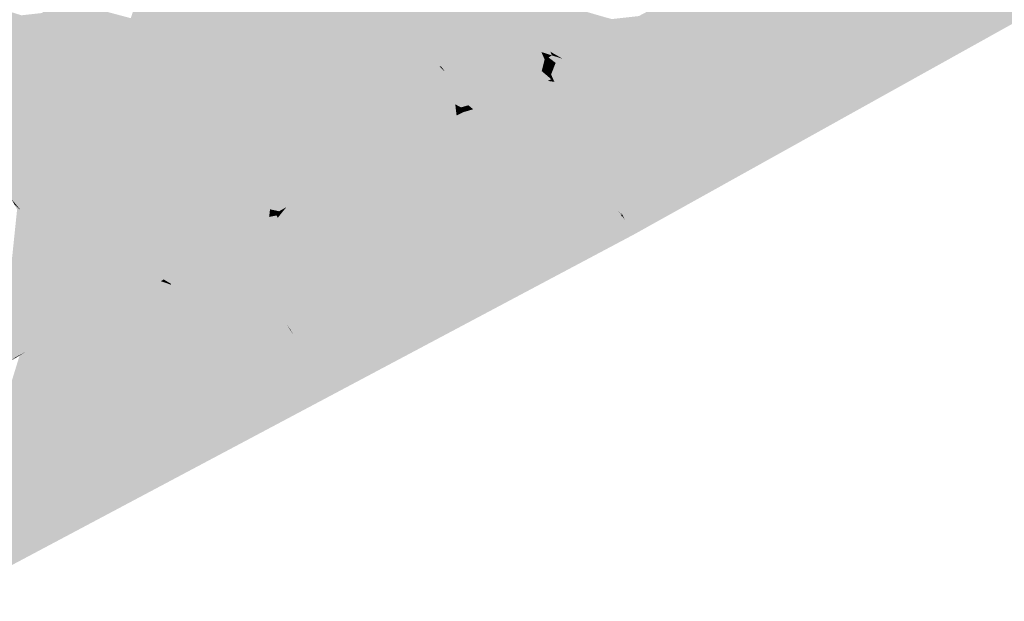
# Model space of a CAD drawing. Header units: metres. Extents: x 164696 to 183842, y 382615 to 387356.
# Tile 1021 of 1056: x 182777.01 to 182780.57, y 386675.42 to 386677.52. Entities that reach past the tile are written whole.
import ezdxf

# ---------------------------------------------------------------- set-up
doc = ezdxf.new("R2010")
doc.units = ezdxf.units.M
doc.layers.add('C3D-SURFACE_TINSURFACE', color=7, linetype='Continuous')

msp = doc.modelspace()

# ---------------------------------------------------------------- linework, layer by layer
at = {"layer": 'C3D-SURFACE_TINSURFACE', "color": 11, "linetype": 'Continuous', "lineweight": -3, "true_color": 0xff8585}
for points in [[(182779.2269, 386676.7462), (182784.8788, 386679.8926), (182784.7057, 386679.8008)], [(182779.2269, 386676.7462), (182784.7057, 386679.8008), (182781.6269, 386678.103)], [(182779.2269, 386676.7462), (182781.6269, 386678.103), (182781.0297, 386677.7963)], [(182777.5174, 386677.3377), (182778.2668, 386677.7814), (182778.0895, 386677.8214)], [(182777.5174, 386677.3377), (182778.0895, 386677.8214), (182777.5993, 386677.5949)], [(182779.2269, 386676.7462), (182781.0297, 386677.7963), (182779.8383, 386677.1954)], [(182778.2884, 386677.7488), (182778.2668, 386677.7814), (182777.5174, 386677.3377)], [(182777.4246, 386677.5003), (182777.4765, 386677.7306), (182777.4079, 386677.5296)], [(182777.4246, 386677.5003), (182777.482, 386677.6819), (182777.4765, 386677.7306)], [(182778.2884, 386677.7488), (182777.5174, 386677.3377), (182777.5329, 386677.3029)], [(182778.31, 386677.7162), (182778.2884, 386677.7488), (182777.5329, 386677.3029)], [(182778.7536, 386677.7335), (182778.4042, 386677.5698), (182778.4253, 386677.5217)], [(182778.7743, 386677.6955), (182778.7536, 386677.7335), (182778.4253, 386677.5217)], [(182778.31, 386677.7162), (182777.5329, 386677.3029), (182777.5547, 386677.2571)], [(182778.31, 386677.7162), (182777.5547, 386677.2571), (182777.5765, 386677.2112)], [(182778.31, 386677.7162), (182777.5765, 386677.2112), (182778.4042, 386677.5698)], [(182778.7743, 386677.6955), (182778.4253, 386677.5217), (182778.7852, 386677.662)], [(182779.2269, 386676.7462), (182779.5711, 386677.7139), (182779.544, 386677.6984)], [(182779.2269, 386676.7462), (182779.7907, 386677.6966), (182779.5711, 386677.7139)], [(182779.2269, 386676.7462), (182779.544, 386677.6984), (182779.517, 386677.6829)], [(182779.2269, 386676.7462), (182779.8383, 386677.1954), (182779.7907, 386677.6966)], [(182777.4246, 386677.5003), (182777.4901, 386677.6677), (182777.482, 386677.6819)], [(182777.4246, 386677.5003), (182777.4431, 386677.4678), (182777.4901, 386677.6677)], [(182777.4431, 386677.4678), (182777.5166, 386677.6624), (182777.5085, 386677.6766)], [(182777.4431, 386677.4678), (182777.5085, 386677.6766), (182777.4901, 386677.6677)], [(182777.4431, 386677.4678), (182777.4617, 386677.4353), (182777.5166, 386677.6624)], [(182777.4617, 386677.4353), (182777.5269, 386677.6451), (182777.5166, 386677.6624)], [(182777.4617, 386677.4353), (182777.5525, 386677.6367), (182777.5433, 386677.653)], [(182777.4617, 386677.4353), (182777.5433, 386677.653), (182777.5269, 386677.6451)], [(182778.4253, 386677.5217), (182778.4395, 386677.49), (182778.7852, 386677.662)], [(182778.801, 386677.6269), (182778.7852, 386677.662), (182778.4395, 386677.49)], [(182779.2269, 386676.7462), (182779.517, 386677.6829), (182779.49, 386677.6674)], [(182779.2269, 386676.7462), (182779.49, 386677.6674), (182779.4629, 386677.6519)], [(182779.2269, 386676.7462), (182779.4629, 386677.6519), (182779.4359, 386677.6364)], [(182777.4617, 386677.4353), (182777.4803, 386677.4028), (182777.5525, 386677.6367)], [(182777.4803, 386677.4028), (182777.56, 386677.6204), (182777.5525, 386677.6367)], [(182777.4803, 386677.4028), (182777.5703, 386677.6026), (182777.56, 386677.6204)], [(182778.801, 386677.6269), (182778.4395, 386677.49), (182778.4537, 386677.4584)], [(182778.801, 386677.6269), (182778.4537, 386677.4584), (182778.4835, 386677.4136)], [(182778.8168, 386677.5917), (182778.801, 386677.6269), (182778.4835, 386677.4136)], [(182778.801, 386677.6269), (182778.8168, 386677.5917), (182779.0391, 386677.5121)], [(182778.801, 386677.6269), (182779.0391, 386677.5121), (182779.0344, 386677.5226)], [(182778.801, 386677.6269), (182779.0344, 386677.5226), (182779.1415, 386677.5225)], [(182778.801, 386677.6269), (182779.1415, 386677.5225), (182779.1226, 386677.5333)], [(182779.4089, 386677.6209), (182779.3314, 386677.4006), (182779.1826, 386676.825)], [(182779.4089, 386677.6209), (182779.1826, 386676.825), (182779.1964, 386676.7987)], [(182779.4359, 386677.6364), (182779.4089, 386677.6209), (182779.1964, 386676.7987)], [(182779.2269, 386676.7462), (182779.4359, 386677.6364), (182779.1964, 386676.7987)], [(182779.4089, 386677.6209), (182779.3954, 386677.6132), (182779.3314, 386677.4006)], [(182777.4431, 386677.4678), (182777.0849, 386677.5822), (182777.0667, 386677.5716)], [(182777.4246, 386677.5003), (182777.1212, 386677.6033), (182777.0849, 386677.5822)], [(182777.4431, 386677.4678), (182777.4246, 386677.5003), (182777.0849, 386677.5822)], [(182777.4246, 386677.5003), (182777.2636, 386677.5681), (182777.1212, 386677.6033)], [(182777.4803, 386677.4028), (182777.4988, 386677.3702), (182777.5703, 386677.6026)], [(182777.4988, 386677.3702), (182777.5805, 386677.5847), (182777.5703, 386677.6026)], [(182777.4988, 386677.3702), (182777.5174, 386677.3377), (182777.5805, 386677.5847)], [(182777.5174, 386677.3377), (182777.5993, 386677.5949), (182777.5805, 386677.5847)], [(182778.8168, 386677.5917), (182778.4835, 386677.4136), (182778.8325, 386677.5566)], [(182778.8168, 386677.5917), (182778.8325, 386677.5566), (182778.9835, 386677.5172)], [(182778.8168, 386677.5917), (182778.9835, 386677.5172), (182779.0391, 386677.5121)], [(182777.4431, 386677.4678), (182777.0667, 386677.5716), (182777.088, 386677.5518)], [(182777.4617, 386677.4353), (182777.4431, 386677.4678), (182777.088, 386677.5518)], [(182777.4617, 386677.4353), (182777.088, 386677.5518), (182777.0899, 386677.5485)], [(182777.4617, 386677.4353), (182777.0899, 386677.5485), (182777.1728, 386677.5026)], [(182777.4246, 386677.5003), (182777.4079, 386677.5296), (182777.2636, 386677.5681)], [(182778.4042, 386677.5698), (182777.5765, 386677.2112), (182777.5983, 386677.1653)], [(182778.4042, 386677.5698), (182777.5983, 386677.1653), (182778.0111, 386677.0266)], [(182778.4042, 386677.5698), (182778.0111, 386677.0266), (182778.242, 386677.1178)], [(182778.4042, 386677.5698), (182778.242, 386677.1178), (182778.2205, 386676.9855)], [(182778.4042, 386677.5698), (182778.2205, 386676.9855), (182778.2531, 386677.0039)], [(182778.4253, 386677.5217), (182778.4042, 386677.5698), (182778.2531, 386677.0039)], [(182778.8325, 386677.5566), (182778.4835, 386677.4136), (182778.5306, 386677.3543)], [(182778.8325, 386677.5566), (182778.5306, 386677.3543), (182778.6179, 386677.3901)], [(182778.8483, 386677.5214), (182778.8325, 386677.5566), (182778.6179, 386677.3901)], [(182778.8325, 386677.5566), (182778.8483, 386677.5214), (182778.9722, 386677.4892)], [(182778.8325, 386677.5566), (182778.9722, 386677.4892), (182778.9644, 386677.5067)], [(182778.8325, 386677.5566), (182778.9644, 386677.5067), (182778.9835, 386677.5172)], [(182778.4253, 386677.5217), (182778.2531, 386677.0039), (182778.4395, 386677.49)], [(182778.8483, 386677.5214), (182778.6179, 386677.3901), (182778.6218, 386677.3813)], [(182778.8483, 386677.5214), (182778.6218, 386677.3813), (182778.7023, 386677.4113)], [(182778.8483, 386677.5214), (182778.7023, 386677.4113), (182778.8582, 386677.488)], [(182778.8483, 386677.5214), (182778.8582, 386677.488), (182778.9051, 386677.4728)], [(182778.8483, 386677.5214), (182778.9051, 386677.4728), (182778.947, 386677.4743)], [(182778.8483, 386677.5214), (182778.947, 386677.4743), (182778.9318, 386677.4917)], [(182778.8483, 386677.5214), (182778.9318, 386677.4917), (182778.9722, 386677.4892)], [(182777.4803, 386677.4028), (182777.1794, 386677.491), (182776.95, 386677.3625)], [(182777.4803, 386677.4028), (182777.4617, 386677.4353), (182777.1728, 386677.5026)], [(182777.4803, 386677.4028), (182777.1728, 386677.5026), (182777.1794, 386677.491)], [(182778.3183, 386677.0406), (182778.4395, 386677.49), (182778.2531, 386677.0039)], [(182778.3183, 386677.0406), (182778.4537, 386677.4584), (182778.4395, 386677.49)], [(182778.7797, 386677.2753), (182778.8582, 386677.488), (182778.7023, 386677.4113)], [(182778.7797, 386677.2753), (182778.8699, 386677.461), (182778.8582, 386677.488)], [(182778.8582, 386677.488), (182778.8699, 386677.461), (182778.9452, 386677.4367)], [(182778.8582, 386677.488), (182778.9452, 386677.4367), (182778.9394, 386677.4502)], [(182778.8582, 386677.488), (182778.9394, 386677.4502), (182778.9051, 386677.4728)], [(182778.3183, 386677.0406), (182778.3834, 386677.0773), (182778.4537, 386677.4584)], [(182778.3834, 386677.0773), (182778.4835, 386677.4136), (182778.4537, 386677.4584)], [(182778.7797, 386677.2753), (182778.8461, 386677.3131), (182778.8699, 386677.461)], [(182778.8461, 386677.3131), (182778.8816, 386677.434), (182778.8699, 386677.461)], [(182778.8699, 386677.461), (182778.8816, 386677.434), (182778.9385, 386677.4158)], [(182778.8699, 386677.461), (182778.9385, 386677.4158), (182778.9326, 386677.4293)], [(182778.8699, 386677.461), (182778.9326, 386677.4293), (182778.9452, 386677.4367)], [(182777.4803, 386677.4028), (182776.8628, 386677.114), (182776.8795, 386677.0759)], [(182777.4803, 386677.4028), (182776.95, 386677.3625), (182776.8628, 386677.114)], [(182777.4988, 386677.3702), (182777.4803, 386677.4028), (182776.8795, 386677.0759)], [(182778.3834, 386677.0773), (182778.5016, 386677.3771), (182778.4835, 386677.4136)], [(182778.4835, 386677.4136), (182778.5016, 386677.3771), (182778.524, 386677.3559)], [(182778.4835, 386677.4136), (182778.524, 386677.3559), (182778.5306, 386677.3543)], [(182778.7797, 386677.2753), (182778.7023, 386677.4113), (182778.6047, 386677.3198)], [(182778.8461, 386677.3131), (182778.8934, 386677.407), (182778.8816, 386677.434)], [(182778.8461, 386677.3131), (182778.8946, 386677.3381), (182778.8934, 386677.407)], [(182778.8816, 386677.434), (182778.8934, 386677.407), (182778.9318, 386677.3949)], [(182778.8816, 386677.434), (182778.9318, 386677.3949), (182778.9259, 386677.4083)], [(182778.8816, 386677.434), (182778.9259, 386677.4083), (182778.9385, 386677.4158)], [(182778.8946, 386677.3381), (182778.9051, 386677.3801), (182778.8934, 386677.407)], [(182778.8934, 386677.407), (182778.9051, 386677.3801), (182778.925, 386677.3739)], [(182778.8934, 386677.407), (182778.925, 386677.3739), (182778.9192, 386677.3874)], [(182778.8934, 386677.407), (182778.9192, 386677.3874), (182778.9318, 386677.3949)], [(182777.4988, 386677.3702), (182776.8795, 386677.0759), (182776.8924, 386677.0466)], [(182777.5174, 386677.3377), (182777.4988, 386677.3702), (182776.8924, 386677.0466)], [(182778.3834, 386677.0773), (182778.4117, 386677.0899), (182778.5016, 386677.3771)], [(182778.4117, 386677.0899), (182778.4367, 386677.1024), (182778.5016, 386677.3771)], [(182778.4367, 386677.1024), (182778.4617, 386677.1148), (182778.5016, 386677.3771)], [(182778.4617, 386677.1148), (182778.4867, 386677.1273), (182778.5016, 386677.3771)], [(182778.4867, 386677.1273), (182778.524, 386677.3559), (182778.5016, 386677.3771)], [(182778.8946, 386677.3381), (182778.9168, 386677.3531), (182778.9051, 386677.3801)], [(182778.9198, 386677.353), (182778.9051, 386677.3801), (182778.9168, 386677.3531)], [(182778.9198, 386677.353), (182778.925, 386677.3739), (182778.9051, 386677.3801)], [(182778.9198, 386677.353), (182778.9324, 386677.3604), (182778.925, 386677.3739)], [(182777.5329, 386677.3029), (182777.5174, 386677.3377), (182776.8924, 386677.0466)], [(182778.4867, 386677.1273), (182778.5314, 386677.2828), (182778.524, 386677.3559)], [(182778.8461, 386677.3131), (182778.9289, 386677.3089), (182778.8946, 386677.3381)], [(182778.8946, 386677.3381), (182778.9227, 386677.3396), (182778.9168, 386677.3531)], [(182778.8946, 386677.3381), (182778.9201, 386677.3291), (182778.9227, 386677.3396)], [(182778.8946, 386677.3381), (182778.9289, 386677.3089), (182778.9201, 386677.3291)], [(182778.9198, 386677.353), (182778.9168, 386677.3531), (182778.9227, 386677.3396)], [(182778.9198, 386677.353), (182778.9242, 386677.3395), (182778.9324, 386677.3604)], [(182778.9198, 386677.353), (182778.9227, 386677.3396), (182778.9242, 386677.3395)], [(182777.5329, 386677.3029), (182776.8924, 386677.0466), (182776.9053, 386677.0174)], [(182777.5329, 386677.3029), (182776.9053, 386677.0174), (182776.9181, 386676.9881)], [(182777.5547, 386677.2571), (182777.5329, 386677.3029), (182776.9181, 386676.9881)], [(182778.7797, 386677.2753), (182778.6047, 386677.3198), (182778.6298, 386677.2861)], [(182778.7797, 386677.2753), (182778.9537, 386677.2414), (182778.8461, 386677.3131)], [(182778.8461, 386677.3131), (182778.9168, 386677.3026), (182778.9289, 386677.3089)], [(182778.8461, 386677.3131), (182778.9537, 386677.2414), (182778.9168, 386677.3026)], [(182778.4867, 386677.1273), (182778.5117, 386677.1398), (182778.5377, 386677.2859)], [(182778.4867, 386677.1273), (182778.5377, 386677.2859), (182778.5314, 386677.2828)], [(182778.5117, 386677.1398), (182778.5443, 386677.1991), (182778.5377, 386677.2859)], [(182778.7132, 386677.2376), (182778.6298, 386677.2861), (182778.6791, 386677.2428)], [(182778.7797, 386677.2753), (182778.6298, 386677.2861), (182778.7132, 386677.2376)], [(182778.7797, 386677.2753), (182778.7132, 386677.2376), (182778.8514, 386677.2275)], [(182778.7797, 386677.2753), (182778.8514, 386677.2275), (182778.9371, 386677.2319)], [(182778.7797, 386677.2753), (182778.9371, 386677.2319), (182778.9537, 386677.2414)], [(182777.5547, 386677.2571), (182776.9181, 386676.9881), (182776.931, 386676.9588)], [(182777.5547, 386677.2571), (182776.931, 386676.9588), (182776.9576, 386676.9102)], [(182777.5765, 386677.2112), (182777.5547, 386677.2571), (182776.9576, 386676.9102)], [(182778.6467, 386677.1999), (182778.6791, 386677.2428), (182778.6293, 386677.2145)], [(182778.6467, 386677.1999), (182778.7132, 386677.2376), (182778.6791, 386677.2428)], [(182778.6467, 386677.1999), (182778.884, 386677.1701), (182778.7132, 386677.2376)], [(182778.7132, 386677.2376), (182778.884, 386677.1701), (182778.8514, 386677.2275)], [(182777.5765, 386677.2112), (182776.9576, 386676.9102), (182776.9772, 386676.8737)], [(182777.5765, 386677.2112), (182776.9772, 386676.8737), (182777.0106, 386676.8337)], [(182777.5765, 386677.2112), (182777.0106, 386676.8337), (182777.0973, 386676.8355)], [(182777.5765, 386677.2112), (182777.0973, 386676.8355), (182777.1133, 386676.8402)], [(182777.5765, 386677.2112), (182777.1133, 386676.8402), (182777.5983, 386677.1653)], [(182778.5117, 386677.1398), (182778.5367, 386677.1522), (182778.5568, 386677.2053)], [(182778.5117, 386677.1398), (182778.5568, 386677.2053), (182778.5443, 386677.1991)], [(182778.5367, 386677.1522), (182778.5617, 386677.1647), (182778.5693, 386677.2115)], [(182778.5367, 386677.1522), (182778.5693, 386677.2115), (182778.5568, 386677.2053)], [(182778.5617, 386677.1647), (182778.5867, 386677.1772), (182778.5818, 386677.2178)], [(182778.5617, 386677.1647), (182778.5818, 386677.2178), (182778.5693, 386677.2115)], [(182778.5867, 386677.1772), (182778.603, 386677.2068), (182778.5818, 386677.2178)], [(182778.5867, 386677.1772), (182778.6116, 386677.1896), (182778.603, 386677.2068)], [(182778.5867, 386677.1772), (182778.6467, 386677.1999), (182778.6116, 386677.1896)], [(182778.5867, 386677.1772), (182778.7271, 386677.1566), (182778.6467, 386677.1999)], [(182778.6116, 386677.1896), (182778.6293, 386677.2145), (182778.603, 386677.2068)], [(182778.6116, 386677.1896), (182778.6467, 386677.1999), (182778.6293, 386677.2145)], [(182778.6467, 386677.1999), (182778.8508, 386677.1512), (182778.884, 386677.1701)], [(182778.6467, 386677.1999), (182778.8591, 386677.135), (182778.8508, 386677.1512)], [(182778.6467, 386677.1999), (182778.757, 386677.1593), (182778.8591, 386677.135)], [(182778.6467, 386677.1999), (182778.7039, 386677.1756), (182778.757, 386677.1593)], [(182778.6467, 386677.1999), (182778.7271, 386677.1566), (182778.7039, 386677.1756)], [(182777.5983, 386677.1653), (182777.1133, 386676.8402), (182777.1393, 386676.8496)], [(182777.5983, 386677.1653), (182777.1393, 386676.8496), (182777.6156, 386677.1288)], [(182777.5983, 386677.1653), (182777.6156, 386677.1288), (182777.9733, 386677.0278)], [(182777.5983, 386677.1653), (182777.9733, 386677.0278), (182778.0111, 386677.0266)], [(182778.5367, 386677.1522), (182778.7744, 386677.0806), (182778.5617, 386677.1647)], [(182778.5617, 386677.1647), (182778.79, 386677.0884), (182778.5867, 386677.1772)], [(182778.5617, 386677.1647), (182778.7744, 386677.0806), (182778.79, 386677.0884)], [(182778.5867, 386677.1772), (182778.79, 386677.0884), (182778.7271, 386677.1566)], [(182777.6156, 386677.1288), (182777.1393, 386676.8496), (182777.1902, 386676.8711)], [(182777.6156, 386677.1288), (182777.1902, 386676.8711), (182777.6287, 386677.1031)], [(182777.6156, 386677.1288), (182777.6287, 386677.1031), (182777.8259, 386677.0455)], [(182777.6156, 386677.1288), (182777.8259, 386677.0455), (182777.8851, 386677.0392)], [(182777.6156, 386677.1288), (182777.8851, 386677.0392), (182777.9733, 386677.0278)], [(182778.4617, 386677.1148), (182778.8293, 386676.9799), (182778.4867, 386677.1273)], [(182778.4867, 386677.1273), (182778.7033, 386677.0638), (182778.5117, 386677.1398)], [(182778.4867, 386677.1273), (182778.6858, 386677.055), (182778.7033, 386677.0638)], [(182778.4867, 386677.1273), (182778.8293, 386676.9799), (182778.6858, 386677.055)], [(182778.5117, 386677.1398), (182778.7208, 386677.0725), (182778.5367, 386677.1522)], [(182778.5117, 386677.1398), (182778.7033, 386677.0638), (182778.7208, 386677.0725)], [(182778.5367, 386677.1522), (182778.7588, 386677.0728), (182778.7744, 386677.0806)], [(182778.5367, 386677.1522), (182778.7208, 386677.0725), (182778.7588, 386677.0728)], [(182777.6287, 386677.1031), (182777.1902, 386676.8711), (182777.3429, 386676.9355)], [(182777.6287, 386677.1031), (182777.3429, 386676.9355), (182777.6418, 386677.0773)], [(182777.6287, 386677.1031), (182777.6418, 386677.0773), (182777.7229, 386677.0536)], [(182777.6287, 386677.1031), (182777.7229, 386677.0536), (182777.8161, 386677.04)], [(182777.6287, 386677.1031), (182777.8161, 386677.04), (182777.8259, 386677.0455)], [(182778.3183, 386677.0406), (182778.4117, 386677.0899), (182778.3834, 386677.0773)], [(182778.3183, 386677.0406), (182778.7919, 386676.9612), (182778.4117, 386677.0899)], [(182778.4117, 386677.0899), (182778.8043, 386676.9674), (182778.4367, 386677.1024)], [(182778.4117, 386677.0899), (182778.7919, 386676.9612), (182778.8043, 386676.9674)], [(182778.4367, 386677.1024), (182778.8168, 386676.9737), (182778.4617, 386677.1148)], [(182778.4367, 386677.1024), (182778.8043, 386676.9674), (182778.8168, 386676.9737)], [(182778.4617, 386677.1148), (182778.8168, 386676.9737), (182778.8293, 386676.9799)], [(182777.6418, 386677.0773), (182777.3429, 386676.9355), (182777.6451, 386677.0709)], [(182777.6418, 386677.0773), (182777.6451, 386677.0709), (182777.7185, 386677.0511)], [(182777.6418, 386677.0773), (182777.7185, 386677.0511), (182777.7229, 386677.0536)], [(182778.3183, 386677.0406), (182778.2531, 386677.0039), (182778.1902, 386676.7942)], [(182778.3183, 386677.0406), (182778.1902, 386676.7942), (182778.2038, 386676.734)], [(182778.3183, 386677.0406), (182778.2038, 386676.734), (182778.8519, 386676.9105)], [(182778.3183, 386677.0406), (182778.8519, 386676.9105), (182778.7919, 386676.9612)], [(182778.2531, 386677.0039), (182778.2205, 386676.9855), (182778.1902, 386676.7942)], [(182778.0234, 386676.8754), (182777.8094, 386676.9533), (182777.8176, 386676.9372)], [(182778.0234, 386676.8754), (182777.8653, 386676.9451), (182777.8094, 386676.9533)], [(182778.0496, 386676.8903), (182777.8588, 386676.958), (182777.8653, 386676.9451)], [(182778.0496, 386676.8903), (182778.0693, 386676.9014), (182777.8588, 386676.958)], [(182778.0234, 386676.8754), (182778.0496, 386676.8903), (182777.8653, 386676.9451)], [(182777.9971, 386676.8606), (182777.8176, 386676.9372), (182777.8078, 386676.9316)], [(182777.9971, 386676.8606), (182777.8078, 386676.9316), (182777.8522, 386676.9045)], [(182777.9971, 386676.8606), (182778.0234, 386676.8754), (182777.8176, 386676.9372)], [(182777.9709, 386676.8458), (182777.8522, 386676.9045), (182777.8391, 386676.8971)], [(182777.9709, 386676.8458), (182777.9971, 386676.8606), (182777.8522, 386676.9045)], [(182776.9772, 386676.8737), (182776.987, 386676.8555), (182777.0106, 386676.8337)], [(182777.9709, 386676.8458), (182777.8391, 386676.8971), (182777.8593, 386676.8591)], [(182777.9971, 386676.8606), (182777.9878, 386676.7766), (182778.0234, 386676.8754)], [(182778.0234, 386676.8754), (182777.9878, 386676.7766), (182777.9942, 386676.7623)], [(182778.0234, 386676.8754), (182777.9942, 386676.7623), (182778.024, 386676.8095)], [(182778.0234, 386676.8754), (182778.024, 386676.8095), (182778.0496, 386676.8903)], [(182778.0496, 386676.8903), (182778.024, 386676.8095), (182778.0693, 386676.9014)], [(182777.9709, 386676.8458), (182777.8593, 386676.8591), (182777.9118, 386676.8379)], [(182777.9446, 386676.8309), (182777.9118, 386676.8379), (182777.9086, 386676.8104)], [(182777.9709, 386676.8458), (182777.9118, 386676.8379), (182777.9446, 386676.8309)], [(182777.9709, 386676.8458), (182777.9446, 386676.8309), (182777.9397, 386676.8073)], [(182777.9709, 386676.8458), (182777.9397, 386676.8073), (182777.9441, 386676.756)], [(182777.9709, 386676.8458), (182777.9441, 386676.756), (182777.9609, 386676.7656)], [(182777.9709, 386676.8458), (182777.9609, 386676.7656), (182777.9971, 386676.8606)], [(182777.9971, 386676.8606), (182777.9609, 386676.7656), (182777.9697, 386676.7664)], [(182777.9971, 386676.8606), (182777.9697, 386676.7664), (182777.9878, 386676.7766)], [(182777.9446, 386676.8309), (182777.9086, 386676.8104), (182777.9352, 386676.8157)], [(182777.9446, 386676.8309), (182777.9352, 386676.8157), (182777.9375, 386676.8115)], [(182777.9446, 386676.8309), (182777.9375, 386676.8115), (182777.9397, 386676.8073)], [(182779.2269, 386676.7462), (182779.1857, 386676.8109), (182778.5802, 386676.4462)], [(182779.1964, 386676.7987), (182779.1826, 386676.825), (182779.1842, 386676.8156)], [(182779.2269, 386676.7462), (182779.1964, 386676.7987), (182779.1842, 386676.8156)], [(182779.2269, 386676.7462), (182779.1842, 386676.8156), (182779.1857, 386676.8109)], [(182776.7313, 386675.4194), (182779.2269, 386676.7462), (182778.5802, 386676.4462)], [(182777.4569, 386676.5477), (182777.4166, 386676.597), (182777.3717, 386676.5744)], [(182777.4569, 386676.5477), (182777.5167, 386676.5778), (182777.4166, 386676.597)], [(182777.5167, 386676.5778), (182777.5273, 386676.5842), (182777.4166, 386676.597)], [(182777.5167, 386676.5778), (182777.5529, 386676.5686), (182777.5273, 386676.5842)], [(182777.3615, 386676.4974), (182777.3717, 386676.5744), (182777.3001, 386676.5367)], [(182777.3615, 386676.4974), (182777.4569, 386676.5477), (182777.3717, 386676.5744)], [(182777.3615, 386676.4974), (182777.5127, 386676.5284), (182777.4569, 386676.5477)], [(182777.4569, 386676.5477), (182777.4957, 386676.5651), (182777.5167, 386676.5778)], [(182777.4569, 386676.5477), (182777.5353, 386676.5532), (182777.4957, 386676.5651)], [(182777.4569, 386676.5477), (182777.4998, 386676.5372), (182777.5353, 386676.5532)], [(182777.4569, 386676.5477), (182777.5021, 386676.5336), (182777.4998, 386676.5372)], [(182777.4569, 386676.5477), (182777.5127, 386676.5284), (182777.5021, 386676.5336)], [(182777.4957, 386676.5651), (182777.5546, 386676.5648), (182777.5167, 386676.5778)], [(182777.4957, 386676.5651), (182777.5353, 386676.5532), (182777.5546, 386676.5648)], [(182777.5167, 386676.5778), (182777.5546, 386676.5648), (182777.5529, 386676.5686)], [(182777.3615, 386676.4974), (182777.3001, 386676.5367), (182777.3043, 386676.5247)], [(182777.3615, 386676.4974), (182777.3043, 386676.5247), (182777.3346, 386676.4936)], [(182777.3615, 386676.4974), (182777.4267, 386676.4831), (182777.5127, 386676.5284)], [(182777.0065, 386676.3109), (182777.0419, 386676.511), (182776.9899, 386676.302)], [(182777.0065, 386676.3109), (182777.0697, 386676.4587), (182777.0419, 386676.511)], [(182777.0728, 386676.3464), (182777.1103, 386676.509), (182777.0544, 386676.3365)], [(182777.0728, 386676.3464), (182777.1139, 386676.4824), (182777.1103, 386676.509)], [(182777.0728, 386676.3464), (182777.0949, 386676.3582), (182777.1139, 386676.4824)], [(182777.0949, 386676.3582), (182777.117, 386676.37), (182777.1249, 386676.4883)], [(182777.0949, 386676.3582), (182777.1249, 386676.4883), (182777.1139, 386676.4824)], [(182777.117, 386676.37), (182777.1391, 386676.3818), (182777.136, 386676.4942)], [(182777.117, 386676.37), (182777.136, 386676.4942), (182777.1249, 386676.4883)], [(182777.1391, 386676.3818), (182777.1541, 386676.4469), (182777.136, 386676.4942)], [(182777.266, 386676.4471), (182777.3346, 386676.4936), (182777.2629, 386676.4559)], [(182777.266, 386676.4471), (182777.3615, 386676.4974), (182777.3346, 386676.4936)], [(182777.266, 386676.4471), (182777.4509, 386676.4618), (182777.3615, 386676.4974)], [(182777.3615, 386676.4974), (182777.4449, 386676.4764), (182777.4267, 386676.4831)], [(182777.3615, 386676.4974), (182777.4509, 386676.4618), (182777.4449, 386676.4764)], [(182776.7313, 386675.4194), (182778.5802, 386676.4462), (182777.6062, 386675.9351)], [(182777.0065, 386676.3109), (182777.0547, 386676.3937), (182777.0697, 386676.4587)], [(182777.1391, 386676.3818), (182777.1612, 386676.3936), (182777.1541, 386676.4469)], [(182777.1612, 386676.3936), (182777.1707, 386676.4557), (182777.1541, 386676.4469)], [(182777.1612, 386676.3936), (182777.1834, 386676.4055), (182777.1707, 386676.4557)], [(182777.1834, 386676.4055), (182777.1873, 386676.4646), (182777.1707, 386676.4557)], [(182777.1834, 386676.4055), (182777.2055, 386676.4173), (182777.1873, 386676.4646)], [(182777.2055, 386676.4173), (182777.2176, 386676.4335), (182777.1873, 386676.4646)], [(182777.2055, 386676.4173), (182777.266, 386676.4471), (182777.2629, 386676.4559)], [(182777.2055, 386676.4173), (182777.2629, 386676.4559), (182777.2176, 386676.4335)], [(182777.2055, 386676.4173), (182777.3674, 386676.4178), (182777.266, 386676.4471)], [(182777.266, 386676.4471), (182777.3674, 386676.4178), (182777.4509, 386676.4618)], [(182777.1612, 386676.3936), (182777.2951, 386676.3814), (182777.1834, 386676.4055)], [(182777.1834, 386676.4055), (182777.3144, 386676.3917), (182777.2055, 386676.4173)], [(182777.1834, 386676.4055), (182777.2951, 386676.3814), (182777.3144, 386676.3917)], [(182777.2055, 386676.4173), (182777.3144, 386676.3917), (182777.3674, 386676.4178)], [(182776.7313, 386675.4194), (182777.117, 386676.37), (182777.0949, 386676.3582)], [(182776.7313, 386675.4194), (182777.4051, 386676.3228), (182777.117, 386676.37)], [(182777.0065, 386676.3109), (182777.0286, 386676.3227), (182777.0547, 386676.3937)], [(182777.0286, 386676.3227), (182777.0397, 386676.3286), (182777.0547, 386676.3937)], [(182777.117, 386676.37), (182777.4206, 386676.3311), (182777.1391, 386676.3818)], [(182777.117, 386676.37), (182777.4051, 386676.3228), (182777.4206, 386676.3311)], [(182777.1391, 386676.3818), (182777.2758, 386676.371), (182777.1612, 386676.3936)], [(182777.1391, 386676.3818), (182777.4206, 386676.3311), (182777.2758, 386676.371)], [(182777.1612, 386676.3936), (182777.2758, 386676.371), (182777.2951, 386676.3814)], [(182776.7313, 386675.4194), (182777.0949, 386676.3582), (182777.0728, 386676.3464)], [(182776.7313, 386675.4194), (182777.0728, 386676.3464), (182777.0544, 386676.3365)], [(182776.7313, 386675.4194), (182777.0544, 386676.3365), (182777.0279, 386676.2692)], [(182776.7313, 386675.4194), (182777.0279, 386676.2692), (182777.0397, 386676.3286)], [(182776.7313, 386675.4194), (182777.0397, 386676.3286), (182777.0286, 386676.3227)], [(182776.7313, 386675.4194), (182777.6062, 386675.9351), (182777.4051, 386676.3228)], [(182776.7313, 386675.4194), (182777.0286, 386676.3227), (182777.0059, 386676.3087)], [(182777.0065, 386676.3109), (182776.9899, 386676.302), (182776.9721, 386676.2887)], [(182777.0065, 386676.3109), (182776.9721, 386676.2887), (182777.0059, 386676.3087)], [(182777.0065, 386676.3109), (182777.0059, 386676.3087), (182777.0286, 386676.3227)]]:
    msp.add_solid(points, dxfattribs=at)
at = {"layer": 'C3D-SURFACE_TINSURFACE', "color": 1, "linetype": 'Continuous', "lineweight": -3, "true_color": 0xe60000}
for points in [[(182781.0297, 386677.7963), (182780.4498, 386677.6446), (182779.8383, 386677.1954)], [(182779.7907, 386677.6966), (182779.8383, 386677.1954), (182780.4498, 386677.6446)], [(182776.5962, 386677.6701), (182776.9759, 386677.5189), (182777.0123, 386677.54)], [(182779.3819, 386677.6055), (182779.3548, 386677.59), (182779.121, 386676.9729)], [(182779.3819, 386677.6055), (182779.121, 386676.9729), (182779.1505, 386676.8864)], [(182779.3016, 386677.5669), (182779.121, 386676.9729), (182779.3548, 386677.59)], [(182779.3954, 386677.6132), (182779.3819, 386677.6055), (182779.1505, 386676.8864)], [(182779.3954, 386677.6132), (182779.1505, 386676.8864), (182779.3314, 386677.4006)], [(182777.0899, 386677.5485), (182777.0123, 386677.54), (182777.1728, 386677.5026)], [(182779.2459, 386677.5372), (182779.1045, 386677.0054), (182779.3016, 386677.5669)], [(182779.3016, 386677.5669), (182779.1045, 386677.0054), (182779.121, 386676.9729)], [(182776.95, 386677.3625), (182777.0123, 386677.54), (182776.9759, 386677.5189)], [(182776.95, 386677.3625), (182777.1794, 386677.491), (182777.0123, 386677.54)], [(182777.1728, 386677.5026), (182777.0123, 386677.54), (182777.1794, 386677.491)], [(182778.9644, 386677.5067), (182779.1344, 386677.4779), (182778.9835, 386677.5172)], [(182778.9835, 386677.5172), (182779.1344, 386677.4779), (182779.0391, 386677.5121)], [(182779.0391, 386677.5121), (182779.1344, 386677.4779), (182779.0344, 386677.5226)], [(182779.1415, 386677.5225), (182779.0344, 386677.5226), (182779.1344, 386677.4779)], [(182779.1901, 386677.5076), (182779.0714, 386677.0702), (182779.2459, 386677.5372)], [(182779.0714, 386677.0702), (182779.0879, 386677.0378), (182779.2459, 386677.5372)], [(182779.2459, 386677.5372), (182779.0879, 386677.0378), (182779.1045, 386677.0054)], [(182779.1226, 386677.5333), (182779.1415, 386677.5225), (182779.1901, 386677.5076)], [(182779.1226, 386677.5333), (182779.1901, 386677.5076), (182779.1485, 386677.5264)], [(182779.1415, 386677.5225), (182779.1344, 386677.4779), (182779.1901, 386677.5076)], [(182779.1485, 386677.5264), (182779.1901, 386677.5076), (182779.2459, 386677.5372)], [(182778.9051, 386677.4728), (182779.0458, 386677.4272), (182778.947, 386677.4743)], [(182778.947, 386677.4743), (182779.071, 386677.4421), (182778.9318, 386677.4917)], [(182778.9722, 386677.4892), (182778.9318, 386677.4917), (182779.071, 386677.4421)], [(182778.947, 386677.4743), (182779.0458, 386677.4272), (182779.071, 386677.4421)], [(182778.9722, 386677.4892), (182779.0962, 386677.4569), (182778.9644, 386677.5067)], [(182778.9644, 386677.5067), (182779.0962, 386677.4569), (182779.1344, 386677.4779)], [(182778.9722, 386677.4892), (182779.071, 386677.4421), (182779.0962, 386677.4569)], [(182779.0549, 386677.1026), (182779.1901, 386677.5076), (182779.1344, 386677.4779)], [(182779.1901, 386677.5076), (182779.0549, 386677.1026), (182779.0714, 386677.0702)], [(182779.0549, 386677.1026), (182779.1344, 386677.4779), (182779.0962, 386677.4569)], [(182778.9394, 386677.4502), (182779.0458, 386677.4272), (182778.9051, 386677.4728)], [(182778.9452, 386677.4367), (182779.0206, 386677.4124), (182778.9394, 386677.4502)], [(182778.9394, 386677.4502), (182779.0206, 386677.4124), (182779.0458, 386677.4272)], [(182778.9895, 386677.2175), (182779.0962, 386677.4569), (182779.071, 386677.4421)], [(182778.9895, 386677.2175), (182779.0549, 386677.1026), (182779.0962, 386677.4569)], [(182778.9895, 386677.2175), (182779.071, 386677.4421), (182779.0458, 386677.4272)], [(182778.7023, 386677.4113), (182778.5464, 386677.3346), (182778.6047, 386677.3198)], [(182778.7023, 386677.4113), (182778.6218, 386677.3813), (182778.5464, 386677.3346)], [(182778.9259, 386677.4083), (182778.9954, 386677.3975), (182778.9385, 386677.4158)], [(182778.9318, 386677.3949), (182778.9702, 386677.3827), (182778.9259, 386677.4083)], [(182778.9259, 386677.4083), (182778.9702, 386677.3827), (182778.9954, 386677.3975)], [(182778.9326, 386677.4293), (182779.0206, 386677.4124), (182778.9452, 386677.4367)], [(182778.9385, 386677.4158), (182778.9954, 386677.3975), (182778.9326, 386677.4293)], [(182778.9326, 386677.4293), (182778.9954, 386677.3975), (182779.0206, 386677.4124)], [(182779.0206, 386677.4124), (182778.9895, 386677.2175), (182779.0458, 386677.4272)], [(182778.9954, 386677.3975), (182778.9895, 386677.2175), (182779.0206, 386677.4124)], [(182778.5306, 386677.3543), (182778.5464, 386677.3346), (182778.6179, 386677.3901)], [(182778.6179, 386677.3901), (182778.5464, 386677.3346), (182778.6218, 386677.3813)], [(182778.9192, 386677.3874), (182778.9702, 386677.3827), (182778.9318, 386677.3949)], [(182778.925, 386677.3739), (182778.945, 386677.3678), (182778.9192, 386677.3874)], [(182778.9192, 386677.3874), (182778.945, 386677.3678), (182778.9702, 386677.3827)], [(182778.9242, 386677.3395), (182778.9286, 386677.3261), (182778.945, 386677.3678)], [(182778.9242, 386677.3395), (182778.945, 386677.3678), (182778.9324, 386677.3604)], [(182778.925, 386677.3739), (182778.9324, 386677.3604), (182778.945, 386677.3678)], [(182778.945, 386677.3678), (182778.9286, 386677.3261), (182778.9403, 386677.2991)], [(182778.9702, 386677.3827), (182778.9403, 386677.2991), (182778.9954, 386677.3975)], [(182778.9954, 386677.3975), (182778.9403, 386677.2991), (182778.9895, 386677.2175)], [(182778.945, 386677.3678), (182778.9403, 386677.2991), (182778.9702, 386677.3827)], [(182779.1826, 386676.825), (182779.3314, 386677.4006), (182779.1505, 386676.8864)], [(182778.524, 386677.3559), (182778.5314, 386677.2828), (182778.5464, 386677.3346)], [(182778.524, 386677.3559), (182778.5464, 386677.3346), (182778.5306, 386677.3543)], [(182778.5377, 386677.2859), (182778.5464, 386677.3346), (182778.5314, 386677.2828)], [(182778.5377, 386677.2859), (182778.5769, 386677.2584), (182778.5464, 386677.3346)], [(182778.6298, 386677.2861), (182778.5464, 386677.3346), (182778.5769, 386677.2584)], [(182778.6298, 386677.2861), (182778.6047, 386677.3198), (182778.5464, 386677.3346)], [(182778.9227, 386677.3396), (182778.9201, 386677.3291), (182778.9286, 386677.3261)], [(182778.9227, 386677.3396), (182778.9286, 386677.3261), (182778.9242, 386677.3395)], [(182778.9289, 386677.3089), (182778.9168, 386677.3026), (182778.9403, 386677.2991)], [(182778.9537, 386677.2414), (182778.9403, 386677.2991), (182778.9168, 386677.3026)], [(182778.9289, 386677.3089), (182778.9286, 386677.3261), (182778.9201, 386677.3291)], [(182778.9289, 386677.3089), (182778.9403, 386677.2991), (182778.9286, 386677.3261)], [(182778.9537, 386677.2414), (182778.9895, 386677.2175), (182778.9403, 386677.2991)], [(182778.5377, 386677.2859), (182778.5443, 386677.1991), (182778.5769, 386677.2584)], [(182778.6298, 386677.2861), (182778.5769, 386677.2584), (182778.6791, 386677.2428)], [(182778.5568, 386677.2053), (182778.5769, 386677.2584), (182778.5443, 386677.1991)], [(182778.5693, 386677.2115), (182778.5769, 386677.2584), (182778.5568, 386677.2053)], [(182778.5818, 386677.2178), (182778.5769, 386677.2584), (182778.5693, 386677.2115)], [(182778.603, 386677.2068), (182778.5769, 386677.2584), (182778.5818, 386677.2178)], [(182778.6293, 386677.2145), (182778.5769, 386677.2584), (182778.603, 386677.2068)], [(182778.6791, 386677.2428), (182778.5769, 386677.2584), (182778.6293, 386677.2145)], [(182778.8514, 386677.2275), (182778.9895, 386677.2175), (182778.9371, 386677.2319)], [(182778.884, 386677.1701), (182778.9895, 386677.2175), (182778.8514, 386677.2275)], [(182778.9537, 386677.2414), (182778.9371, 386677.2319), (182778.9895, 386677.2175)], [(182778.884, 386677.1701), (182779.0549, 386677.1026), (182778.9895, 386677.2175)], [(182778.757, 386677.1593), (182778.7039, 386677.1756), (182779.1045, 386677.0054)], [(182778.7271, 386677.1566), (182779.1045, 386677.0054), (182778.7039, 386677.1756)], [(182778.7271, 386677.1566), (182778.79, 386677.0884), (182779.129, 386676.9403)], [(182778.7271, 386677.1566), (182779.129, 386676.9403), (182779.1045, 386677.0054)], [(182778.8591, 386677.135), (182778.757, 386677.1593), (182779.0879, 386677.0378)], [(182778.757, 386677.1593), (182779.1045, 386677.0054), (182779.0879, 386677.0378)], [(182778.884, 386677.1701), (182778.8508, 386677.1512), (182779.0549, 386677.1026)], [(182778.0111, 386677.0266), (182778.188, 386676.9672), (182778.242, 386677.1178)], [(182778.2205, 386676.9855), (182778.242, 386677.1178), (182778.188, 386676.9672)], [(182778.8591, 386677.135), (182779.0549, 386677.1026), (182778.8508, 386677.1512)], [(182778.8591, 386677.135), (182779.0714, 386677.0702), (182779.0549, 386677.1026)], [(182778.8591, 386677.135), (182779.0879, 386677.0378), (182779.0714, 386677.0702)], [(182778.79, 386677.0884), (182778.7744, 386677.0806), (182779.129, 386676.9403)], [(182777.0441, 386676.7937), (182777.0607, 386676.7524), (182777.6549, 386677.0515)], [(182777.3429, 386676.9355), (182777.0441, 386676.7937), (182777.6549, 386677.0515)], [(182777.668, 386677.0258), (182777.6549, 386677.0515), (182777.0607, 386676.7524)], [(182777.3429, 386676.9355), (182777.6549, 386677.0515), (182777.6451, 386677.0709)], [(182777.6451, 386677.0709), (182777.6549, 386677.0515), (182778.1021, 386676.9199)], [(182777.6451, 386677.0709), (182778.1021, 386676.9199), (182777.7185, 386677.0511)], [(182778.0759, 386676.9051), (182777.6549, 386677.0515), (182777.668, 386677.0258)], [(182778.0759, 386676.9051), (182778.1021, 386676.9199), (182777.6549, 386677.0515)], [(182777.7185, 386677.0511), (182778.1283, 386676.9348), (182777.7229, 386677.0536)], [(182777.7185, 386677.0511), (182778.1021, 386676.9199), (182778.1283, 386676.9348)], [(182777.7229, 386677.0536), (182778.1283, 386676.9348), (182777.8161, 386677.04)], [(182778.7033, 386677.0638), (182778.6858, 386677.055), (182779.1505, 386676.8864)], [(182778.8293, 386676.9799), (182779.1505, 386676.8864), (182778.6858, 386677.055)], [(182778.7208, 386677.0725), (182778.7033, 386677.0638), (182779.1505, 386676.8864)], [(182778.7588, 386677.0728), (182778.7208, 386677.0725), (182779.1505, 386676.8864)], [(182778.7744, 386677.0806), (182778.7588, 386677.0728), (182779.129, 386676.9403)], [(182778.7588, 386677.0728), (182779.1505, 386676.8864), (182779.129, 386676.9403)], [(182777.5378, 386676.5905), (182777.668, 386677.0258), (182777.0607, 386676.7524)], [(182777.5378, 386676.5905), (182777.5588, 386676.6032), (182777.668, 386677.0258)], [(182777.5588, 386676.6032), (182777.6811, 386677), (182777.668, 386677.0258)], [(182777.8588, 386676.958), (182777.668, 386677.0258), (182777.6811, 386677)], [(182778.0693, 386676.9014), (182778.0759, 386676.9051), (182777.668, 386677.0258)], [(182778.0693, 386676.9014), (182777.668, 386677.0258), (182777.8588, 386676.958)], [(182777.8161, 386677.04), (182778.1546, 386676.9496), (182777.8259, 386677.0455)], [(182777.8161, 386677.04), (182778.1283, 386676.9348), (182778.1546, 386676.9496)], [(182777.8259, 386677.0455), (182778.1546, 386676.9496), (182777.8851, 386677.0392)], [(182777.9733, 386677.0278), (182777.8851, 386677.0392), (182778.1546, 386676.9496)], [(182777.9733, 386677.0278), (182778.1546, 386676.9496), (182778.188, 386676.9672)], [(182777.9733, 386677.0278), (182778.188, 386676.9672), (182778.0111, 386677.0266)], [(182777.5588, 386676.6032), (182777.5799, 386676.6159), (182777.6811, 386677)], [(182777.6942, 386676.9742), (182777.6811, 386677), (182777.5799, 386676.6159)], [(182777.8094, 386676.9533), (182777.6811, 386677), (182777.6942, 386676.9742)], [(182777.8653, 386676.9451), (182777.6811, 386677), (182777.8094, 386676.9533)], [(182777.8588, 386676.958), (182777.6811, 386677), (182777.8653, 386676.9451)], [(182778.2205, 386676.9855), (182778.188, 386676.9672), (182778.0435, 386676.3048)], [(182778.2205, 386676.9855), (182778.0435, 386676.3048), (182778.1902, 386676.7942)], [(182778.8293, 386676.9799), (182778.8168, 386676.9737), (182779.172, 386676.8325)], [(182778.8293, 386676.9799), (182779.172, 386676.8325), (182779.1505, 386676.8864)], [(182779.129, 386676.9403), (182779.121, 386676.9729), (182779.1045, 386677.0054)], [(182777.6942, 386676.9742), (182777.5799, 386676.6159), (182777.6009, 386676.6285)], [(182777.6942, 386676.9742), (182777.6009, 386676.6285), (182777.7073, 386676.9485)], [(182777.7073, 386676.9485), (182777.6009, 386676.6285), (182777.622, 386676.6412)], [(182777.643, 386676.6539), (182777.7073, 386676.9485), (182777.622, 386676.6412)], [(182777.6641, 386676.6666), (182777.7073, 386676.9485), (182777.643, 386676.6539)], [(182777.6641, 386676.6666), (182777.7477, 386676.8725), (182777.7073, 386676.9485)], [(182777.8078, 386676.9316), (182777.6942, 386676.9742), (182777.7073, 386676.9485)], [(182777.8176, 386676.9372), (182777.6942, 386676.9742), (182777.8078, 386676.9316)], [(182777.8094, 386676.9533), (182777.6942, 386676.9742), (182777.8176, 386676.9372)], [(182777.8391, 386676.8971), (182777.7073, 386676.9485), (182777.7477, 386676.8725)], [(182777.8522, 386676.9045), (182777.7073, 386676.9485), (182777.8391, 386676.8971)], [(182777.8078, 386676.9316), (182777.7073, 386676.9485), (182777.8522, 386676.9045)], [(182778.188, 386676.9672), (182778.1546, 386676.9496), (182777.9995, 386676.3789)], [(182778.188, 386676.9672), (182777.9995, 386676.3789), (182778.0141, 386676.3542)], [(182778.1283, 386676.9348), (182777.9995, 386676.3789), (182778.1546, 386676.9496)], [(182778.188, 386676.9672), (182778.0141, 386676.3542), (182778.0288, 386676.3295)], [(182778.188, 386676.9672), (182778.0288, 386676.3295), (182778.0435, 386676.3048)], [(182778.8043, 386676.9674), (182778.7919, 386676.9612), (182779.172, 386676.8325)], [(182778.7919, 386676.9612), (182778.8519, 386676.9105), (182779.172, 386676.8325)], [(182778.8168, 386676.9737), (182778.8043, 386676.9674), (182779.172, 386676.8325)], [(182779.121, 386676.9729), (182779.129, 386676.9403), (182779.1505, 386676.8864)], [(182777.3429, 386676.9355), (182777.1902, 386676.8711), (182777.0441, 386676.7937)], [(182778.0693, 386676.9014), (182777.9301, 386676.5133), (182778.0759, 386676.9051)], [(182778.0759, 386676.9051), (182777.9301, 386676.5133), (182777.9508, 386676.4674)], [(182778.0759, 386676.9051), (182777.9508, 386676.4674), (182778.1021, 386676.9199)], [(182778.1021, 386676.9199), (182777.9508, 386676.4674), (182777.9848, 386676.4036)], [(182778.1021, 386676.9199), (182777.9848, 386676.4036), (182778.1283, 386676.9348)], [(182778.1283, 386676.9348), (182777.9848, 386676.4036), (182777.9995, 386676.3789)], [(182778.8519, 386676.9105), (182778.2038, 386676.734), (182778.0435, 386676.3048)], [(182778.8519, 386676.9105), (182778.0435, 386676.3048), (182779.172, 386676.8325)], [(182777.1902, 386676.8711), (182777.1393, 386676.8496), (182777.0441, 386676.7937)], [(182777.6641, 386676.6666), (182777.6851, 386676.6793), (182777.7477, 386676.8725)], [(182777.7138, 386676.6983), (182777.7477, 386676.8725), (182777.6851, 386676.6793)], [(182777.7138, 386676.6983), (182777.7915, 386676.7881), (182777.7477, 386676.8725)], [(182777.8391, 386676.8971), (182777.7477, 386676.8725), (182777.8593, 386676.8591)], [(182777.8727, 386676.7898), (182777.7477, 386676.8725), (182777.7915, 386676.7881)], [(182777.9086, 386676.8104), (182777.9118, 386676.8379), (182777.7477, 386676.8725)], [(182777.9086, 386676.8104), (182777.7477, 386676.8725), (182777.8727, 386676.7898)], [(182777.9118, 386676.8379), (182777.8593, 386676.8591), (182777.7477, 386676.8725)], [(182778.0693, 386676.9014), (182778.024, 386676.8095), (182777.9301, 386676.5133)], [(182779.1842, 386676.8156), (182779.1826, 386676.825), (182779.1505, 386676.8864)], [(182779.1842, 386676.8156), (182779.1505, 386676.8864), (182779.172, 386676.8325)], [(182776.9968, 386676.8372), (182776.9378, 386676.2665), (182777.0774, 386676.711)], [(182776.987, 386676.8555), (182776.9968, 386676.8372), (182777.0441, 386676.7937)], [(182776.987, 386676.8555), (182777.0441, 386676.7937), (182777.0106, 386676.8337)], [(182776.9968, 386676.8372), (182777.0607, 386676.7524), (182777.0441, 386676.7937)], [(182776.9968, 386676.8372), (182777.0774, 386676.711), (182777.0607, 386676.7524)], [(182777.0106, 386676.8337), (182777.0441, 386676.7937), (182777.0973, 386676.8355)], [(182777.1393, 386676.8496), (182777.1133, 386676.8402), (182777.0441, 386676.7937)], [(182777.1133, 386676.8402), (182777.0973, 386676.8355), (182777.0441, 386676.7937)], [(182779.172, 386676.8325), (182778.0435, 386676.3048), (182778.0773, 386676.2128)], [(182779.1857, 386676.8109), (182779.172, 386676.8325), (182778.0773, 386676.2128)], [(182779.1842, 386676.8156), (182779.172, 386676.8325), (182779.1857, 386676.8109)], [(182777.9086, 386676.8104), (182777.8508, 386676.6786), (182777.9352, 386676.8157)], [(182777.9352, 386676.8157), (182777.8508, 386676.6786), (182777.8733, 386676.6365)], [(182777.9086, 386676.8104), (182777.8727, 386676.7898), (182777.8508, 386676.6786)], [(182777.9352, 386676.8157), (182777.8733, 386676.6365), (182777.9375, 386676.8115)], [(182777.9375, 386676.8115), (182777.8733, 386676.6365), (182777.8958, 386676.5945)], [(182777.9375, 386676.8115), (182777.8958, 386676.5945), (182777.9397, 386676.8073)], [(182777.9397, 386676.8073), (182777.8958, 386676.5945), (182777.9441, 386676.756)], [(182778.024, 386676.8095), (182777.9942, 386676.7623), (182777.9301, 386676.5133)], [(182779.1857, 386676.8109), (182778.0773, 386676.2128), (182778.5802, 386676.4462)], [(182777.7138, 386676.6983), (182777.7932, 386676.7441), (182777.7915, 386676.7881)], [(182777.8727, 386676.7898), (182777.7915, 386676.7881), (182777.7932, 386676.7441)], [(182777.8727, 386676.7898), (182777.7932, 386676.7441), (182777.8283, 386676.7207)], [(182777.8727, 386676.7898), (182777.8283, 386676.7207), (182777.8508, 386676.6786)], [(182777.9609, 386676.7656), (182777.9441, 386676.756), (182777.8958, 386676.5945)], [(182777.9609, 386676.7656), (182777.8958, 386676.5945), (182777.9095, 386676.5593)], [(182777.9878, 386676.7766), (182777.9697, 386676.7664), (182777.9095, 386676.5593)], [(182777.9878, 386676.7766), (182777.9095, 386676.5593), (182777.9301, 386676.5133)], [(182777.9609, 386676.7656), (182777.9095, 386676.5593), (182777.9697, 386676.7664)], [(182777.9878, 386676.7766), (182777.9301, 386676.5133), (182777.9942, 386676.7623)], [(182778.1902, 386676.7942), (182778.0435, 386676.3048), (182778.2038, 386676.734)], [(182777.0607, 386676.7524), (182777.0774, 386676.711), (182777.1162, 386676.6544)], [(182777.5378, 386676.5905), (182777.0607, 386676.7524), (182777.1162, 386676.6544)], [(182777.7138, 386676.6983), (182777.8283, 386676.7207), (182777.7932, 386676.7441)], [(182776.9844, 386676.2991), (182777.0774, 386676.711), (182776.9378, 386676.2665)], [(182776.9899, 386676.302), (182777.0774, 386676.711), (182776.9844, 386676.2991)], [(182776.9899, 386676.302), (182777.0419, 386676.511), (182777.0774, 386676.711)], [(182777.0697, 386676.4587), (182777.0774, 386676.711), (182777.0419, 386676.511)], [(182777.0697, 386676.4587), (182777.1328, 386676.6066), (182777.0774, 386676.711)], [(182777.0774, 386676.711), (182777.1328, 386676.6066), (182777.1162, 386676.6544)], [(182777.7138, 386676.6983), (182777.6851, 386676.6793), (182777.8733, 386676.6365)], [(182777.7138, 386676.6983), (182777.8508, 386676.6786), (182777.8283, 386676.7207)], [(182777.7138, 386676.6983), (182777.8733, 386676.6365), (182777.8508, 386676.6786)], [(182777.3001, 386676.5367), (182777.1162, 386676.6544), (182777.1328, 386676.6066)], [(182777.3717, 386676.5744), (182777.1162, 386676.6544), (182777.3001, 386676.5367)], [(182777.4166, 386676.597), (182777.1162, 386676.6544), (182777.3717, 386676.5744)], [(182777.5273, 386676.5842), (182777.5378, 386676.5905), (182777.1162, 386676.6544)], [(182777.5273, 386676.5842), (182777.1162, 386676.6544), (182777.4166, 386676.597)], [(182777.6641, 386676.6666), (182777.643, 386676.6539), (182777.9095, 386676.5593)], [(182777.6641, 386676.6666), (182777.8958, 386676.5945), (182777.6851, 386676.6793)], [(182777.6641, 386676.6666), (182777.9095, 386676.5593), (182777.8958, 386676.5945)], [(182777.6851, 386676.6793), (182777.8958, 386676.5945), (182777.8733, 386676.6365)], [(182777.5799, 386676.6159), (182777.9301, 386676.5133), (182777.6009, 386676.6285)], [(182777.6009, 386676.6285), (182777.9095, 386676.5593), (182777.622, 386676.6412)], [(182777.6009, 386676.6285), (182777.9301, 386676.5133), (182777.9095, 386676.5593)], [(182777.643, 386676.6539), (182777.622, 386676.6412), (182777.9095, 386676.5593)], [(182777.0397, 386676.3286), (182777.0507, 386676.3345), (182777.1328, 386676.6066)], [(182777.0397, 386676.3286), (182777.1328, 386676.6066), (182777.0547, 386676.3937)], [(182777.0544, 386676.3365), (182777.1328, 386676.6066), (182777.0507, 386676.3345)], [(182777.0544, 386676.3365), (182777.1103, 386676.509), (182777.1328, 386676.6066)], [(182777.0547, 386676.3937), (182777.1328, 386676.6066), (182777.0697, 386676.4587)], [(182777.1139, 386676.4824), (182777.1328, 386676.6066), (182777.1103, 386676.509)], [(182777.1249, 386676.4883), (182777.1328, 386676.6066), (182777.1139, 386676.4824)], [(182777.136, 386676.4942), (182777.1328, 386676.6066), (182777.1249, 386676.4883)], [(182777.1541, 386676.4469), (182777.1328, 386676.6066), (182777.136, 386676.4942)], [(182777.1707, 386676.4557), (182777.1328, 386676.6066), (182777.1541, 386676.4469)], [(182777.1873, 386676.4646), (182777.1328, 386676.6066), (182777.1707, 386676.4557)], [(182777.2176, 386676.4335), (182777.2538, 386676.4822), (182777.1328, 386676.6066)], [(182777.2176, 386676.4335), (182777.1328, 386676.6066), (182777.1873, 386676.4646)], [(182777.3043, 386676.5247), (182777.1328, 386676.6066), (182777.2538, 386676.4822)], [(182777.3001, 386676.5367), (182777.1328, 386676.6066), (182777.3043, 386676.5247)], [(182777.5273, 386676.5842), (182777.9508, 386676.4674), (182777.5378, 386676.5905)], [(182777.5273, 386676.5842), (182777.5529, 386676.5686), (182777.9508, 386676.4674)], [(182777.5378, 386676.5905), (182777.9508, 386676.4674), (182777.5588, 386676.6032)], [(182777.5588, 386676.6032), (182777.9301, 386676.5133), (182777.5799, 386676.6159)], [(182777.5588, 386676.6032), (182777.9508, 386676.4674), (182777.9301, 386676.5133)], [(182777.5353, 386676.5532), (182777.4998, 386676.5372), (182777.9714, 386676.4214)], [(182777.5546, 386676.5648), (182777.5353, 386676.5532), (182777.9714, 386676.4214)], [(182777.5546, 386676.5648), (182777.9508, 386676.4674), (182777.5529, 386676.5686)], [(182777.5546, 386676.5648), (182777.9714, 386676.4214), (182777.9508, 386676.4674)], [(182777.3043, 386676.5247), (182777.2538, 386676.4822), (182777.3346, 386676.4936)], [(182777.5127, 386676.5284), (182777.4267, 386676.4831), (182778.0141, 386676.3542)], [(182777.5021, 386676.5336), (182777.9714, 386676.4214), (182777.4998, 386676.5372)], [(182777.5021, 386676.5336), (182777.9995, 386676.3789), (182777.9714, 386676.4214)], [(182777.5127, 386676.5284), (182777.9995, 386676.3789), (182777.5021, 386676.5336)], [(182777.5127, 386676.5284), (182778.0141, 386676.3542), (182777.9995, 386676.3789)], [(182777.2629, 386676.4559), (182777.2538, 386676.4822), (182777.2176, 386676.4335)], [(182777.3346, 386676.4936), (182777.2538, 386676.4822), (182777.2629, 386676.4559)], [(182777.4449, 386676.4764), (182778.0141, 386676.3542), (182777.4267, 386676.4831)], [(182777.4449, 386676.4764), (182778.0288, 386676.3295), (182778.0141, 386676.3542)], [(182777.4509, 386676.4618), (182778.0288, 386676.3295), (182777.4449, 386676.4764)], [(182777.4509, 386676.4618), (182777.3674, 386676.4178), (182778.0773, 386676.2128)], [(182777.4509, 386676.4618), (182778.0773, 386676.2128), (182778.0288, 386676.3295)], [(182778.5802, 386676.4462), (182778.0773, 386676.2128), (182777.6062, 386675.9351)], [(182777.9848, 386676.4036), (182777.9508, 386676.4674), (182777.9714, 386676.4214)], [(182777.3674, 386676.4178), (182777.3144, 386676.3917), (182778.0773, 386676.2128)], [(182777.9995, 386676.3789), (182777.9848, 386676.4036), (182777.9714, 386676.4214)], [(182777.2951, 386676.3814), (182777.2758, 386676.371), (182778.0773, 386676.2128)], [(182777.2758, 386676.371), (182777.4206, 386676.3311), (182778.0773, 386676.2128)], [(182777.3144, 386676.3917), (182777.2951, 386676.3814), (182778.0773, 386676.2128)], [(182777.0544, 386676.3365), (182777.0507, 386676.3345), (182777.0279, 386676.2692)], [(182777.0397, 386676.3286), (182777.0279, 386676.2692), (182777.0507, 386676.3345)], [(182777.4206, 386676.3311), (182777.4051, 386676.3228), (182778.0773, 386676.2128)], [(182777.4051, 386676.3228), (182777.6062, 386675.9351), (182778.0773, 386676.2128)], [(182778.0773, 386676.2128), (182778.0435, 386676.3048), (182778.0288, 386676.3295)]]:
    msp.add_solid(points, dxfattribs=at)

doc.saveas('drawing.dxf')
